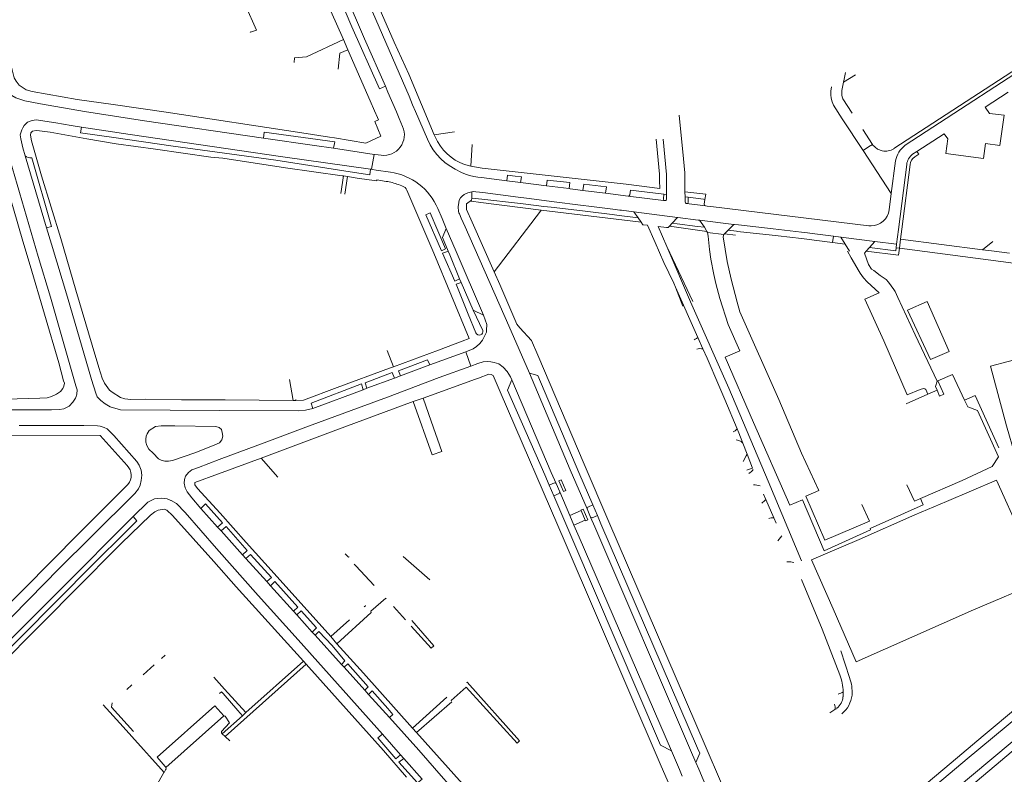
# Model space of a CAD drawing. Extents: x 145000 to 155000, y 457500 to 470000.
# Tile 286 of 548: x 147745 to 148066, y 465703 to 465950. Entities that reach past the tile are written whole.
import ezdxf

# ---------------------------------------------------------------- set-up
doc = ezdxf.new("R2010")
doc.units = 0
doc.header["$LTSCALE"] = 0.2
doc.header["$MEASUREMENT"] = 0
doc.layers.add('kant verharding', color=252, linetype='Continuous', lineweight=0)

msp = doc.modelspace()

# ---------------------------------------------------------------- linework, layer by layer
at = {"layer": 'kant verharding', "lineweight": 0}
for p, q in [((147852.1, 465939.69), (147850.58, 465943.14)), ((148013.74, 465929.17), (148017.56, 465931.58)), ((148014.36, 465932.33), (148013.94, 465930.18)), ((148013.74, 465929.17), (148013.94, 465930.18)), ((147864.3, 465927.83), (147862.37, 465926.98)), ((148067.4, 465925.91), (148059.9, 465921.03)), ((148013.52, 465923.78), (148016.52, 465919.06)), ((147860.77, 465919.79), (147861.7, 465917.59)), ((147868.78, 465917.28), (147867.87, 465919.47)), ((147873.17, 465921.77), (147874.15, 465919.57)), ((148059.9, 465921.03), (148061.28, 465918.99)), ((147860.87, 465916.34), (147862.86, 465911.57)), ((147868.78, 465917.28), (147869.91, 465914.72)), ((147880.25, 465912.03), (147886.8, 465912.91)), ((148019.97, 465913.7), (148023.12, 465908.86)), ((148046.56, 465912.35), (148037.62, 465906.55)), ((148047.7, 465910.68), (148046.56, 465912.35)), ((147847.73, 465910.98), (147846.04, 465911.24)), ((147847.73, 465910.98), (147857.9, 465909.3)), ((147862.86, 465911.57), (147857.9, 465909.3)), ((147880.56, 465911.29), (147880.25, 465912.03)), ((147952.57, 465910.54), (147953.68, 465899.12)), ((147847.39, 465907.67), (147860.59, 465905.57)), ((147892.14, 465901.75), (147892.58, 465908.82)), ((148020.07, 465906.92), (148021.88, 465908.07)), ((148020.07, 465906.92), (148029.28, 465892.89)), ((148021.88, 465908.07), (148023.12, 465908.86)), ((148023.2, 465908.73), (148023.12, 465908.86)), ((148036.23, 465905.65), (148037.62, 465906.55)), ((147746.85, 465905.16), (147753.83, 465881.63)), ((147859.8, 465900.73), (147860.59, 465905.57)), ((147860.59, 465905.57), (147860.74, 465905.59)), ((147860.74, 465905.59), (147861.89, 465905.44)), ((147862.94, 465905.32), (147861.89, 465905.44)), ((148029.28, 465892.89), (148030.63, 465903.45)), ((148036.97, 465904.84), (148036.91, 465904.8)), ((147859.44, 465900.77), (147859.19, 465898.96)), ((147859.8, 465900.73), (147859.44, 465900.77)), ((147860.14, 465900.68), (147859.8, 465900.73)), ((147861.28, 465900.49), (147860.14, 465900.68)), ((147865.93, 465899.81), (147861.28, 465900.49)), ((147892.14, 465901.75), (147890.14, 465902.27)), ((147892.14, 465901.75), (147895.89, 465901.13)), ((147895.89, 465901.13), (147941.82, 465896.02)), ((147961.93, 465899.39), (147961.96, 465896.01)), ((148031.6, 465881.1), (148034.3, 465902.34)), ((148035.39, 465902.26), (148032.71, 465881.22)), ((147849.77, 465892.82), (147850.61, 465898.59)), ((147851.91, 465898.38), (147850.61, 465898.59)), ((147851.91, 465898.38), (147851.07, 465892.65)), ((147894.45, 465898.18), (147895.59, 465898.01)), ((147895.59, 465898.01), (147903.87, 465896.97)), ((147903.87, 465896.97), (147908.41, 465896.4)), ((147908.41, 465896.4), (147916.88, 465895.34)), ((147955.97, 465896.77), (147956, 465892.47)), ((147892.48, 465891.37), (147892.46, 465893.42)), ((147895.02, 465893.25), (147893.83, 465893.36)), ((147896.05, 465893.12), (147895.02, 465893.25)), ((147896.05, 465893.12), (147907.6, 465891.65)), ((147916.88, 465895.34), (147924.21, 465894.43)), ((147924.21, 465894.43), (147924.54, 465894.39)), ((147924.54, 465894.39), (147928.73, 465893.87)), ((147936.1, 465892.93), (147943.45, 465891.99)), ((147941.82, 465896.02), (147942.82, 465895.91)), ((147961.96, 465896.01), (147961.99, 465893.42)), ((147962.01, 465891.75), (147961.99, 465893.42)), ((147892.48, 465891.37), (147892.38, 465890.71)), ((147895.79, 465891.01), (147892.48, 465891.37)), ((147915.15, 465887.43), (147895.42, 465889.85)), ((147895.79, 465891.01), (147907.33, 465889.65)), ((147907.6, 465891.65), (147910.28, 465891.31)), ((147910.28, 465891.31), (147916.1, 465890.58)), ((147916.1, 465890.58), (147918.5, 465890.27)), ((147918.5, 465890.27), (147928.81, 465888.96)), ((147955.05, 465892.6), (147955, 465891.05)), ((147956, 465892.47), (147955.05, 465892.6)), ((147955.51, 465890.52), (147955.53, 465890.52)), ((147956.02, 465891.07), (147956, 465892.47)), ((147962.01, 465891.75), (147963.06, 465891.6)), ((147962.01, 465890.07), (147962.01, 465891.75)), ((147963.02, 465890.08), (147963.06, 465891.6)), ((147968.24, 465889.4), (147968.48, 465890.87)), ((148028.59, 465887.52), (148029.28, 465892.89)), ((147882.78, 465884.67), (147881.39, 465887.91)), ((147899.76, 465867.32), (147914.91, 465887.11)), ((147907.33, 465889.65), (147910.06, 465889.33)), ((147910.06, 465889.33), (147915.93, 465888.64)), ((147914.91, 465887.11), (147915.15, 465887.43)), ((147947.67, 465883.46), (147915.15, 465887.43)), ((147915.93, 465888.64), (147918.38, 465888.35)), ((147918.38, 465888.35), (147928.61, 465887.15)), ((147928.61, 465887.15), (147930.36, 465886.94)), ((147928.81, 465888.96), (147930.6, 465888.73)), ((147930.36, 465886.94), (147938.27, 465885.94)), ((147930.6, 465888.73), (147938.49, 465887.73)), ((147938.49, 465887.73), (147940.72, 465887.45)), ((147940.72, 465887.45), (147941.31, 465887.37)), ((147945.32, 465886.86), (147941.31, 465887.37)), ((147945.32, 465886.86), (147946.69, 465884.88)), ((147959.55, 465885.05), (147945.32, 465886.86)), ((147962.52, 465889.57), (147968.64, 465888.8)), ((147969.23, 465888.73), (147968.64, 465888.8)), ((147970.4, 465888.59), (147969.23, 465888.73)), ((148021.91, 465882.28), (147970.4, 465888.59)), ((147883.73, 465882.47), (147882.78, 465884.67)), ((147938.27, 465885.94), (147940.49, 465885.66)), ((147940.49, 465885.66), (147946.69, 465884.88)), ((147946.69, 465884.88), (147947.67, 465883.46)), ((147957.86, 465883.19), (147959.55, 465885.05)), ((147959.68, 465885.04), (147959.55, 465885.05)), ((147966.29, 465884.19), (147959.68, 465885.04)), ((147966.72, 465884.14), (147966.29, 465884.19)), ((147977.96, 465882.7), (147966.72, 465884.14)), ((147966.72, 465884.14), (147968.34, 465881.83)), ((147884.16, 465881.42), (147883.73, 465882.47)), ((147948.46, 465882.59), (147949.78, 465882.5)), ((147949.78, 465882.5), (147952.24, 465876.86)), ((147956.03, 465875.56), (147953.22, 465882.04)), ((147956.94, 465882.17), (147957.86, 465883.19)), ((147956.94, 465882.17), (147969.11, 465880.49)), ((147959.43, 465882.98), (147957.86, 465883.19)), ((147966.08, 465882.12), (147959.43, 465882.98)), ((147968.34, 465881.83), (147966.08, 465882.12)), ((147968.34, 465881.83), (147969.11, 465880.49)), ((147969.11, 465880.49), (147969.33, 465880.11)), ((147969.33, 465880.11), (147974.65, 465879.47)), ((147974.87, 465879.69), (147976.06, 465880.85)), ((147976.06, 465880.85), (147977.96, 465882.7)), ((147976.06, 465880.85), (147978.78, 465880.52)), ((147978.78, 465880.52), (147979.14, 465880.47)), ((147979.14, 465880.47), (147990.44, 465879.19)), ((147979.42, 465882.56), (147990.73, 465881.27)), ((147990.73, 465881.27), (147992.65, 465881.05)), ((148030.98, 465876.27), (148031.6, 465881.1)), ((148032.71, 465881.22), (148032.29, 465877.95)), ((147974.65, 465879.47), (147974.87, 465879.69)), ((147978.48, 465879.26), (147974.87, 465879.69)), ((147990.44, 465879.19), (147992.35, 465878.98)), ((148001.75, 465877.89), (148004.15, 465877.58)), ((148001.96, 465879.96), (148004.35, 465879.66)), ((148004.15, 465877.58), (148010.16, 465876.82)), ((148004.35, 465879.66), (148010.43, 465878.88)), ((148010.16, 465876.82), (148010.43, 465878.88)), ((148010.43, 465878.88), (148012.84, 465878.58)), ((148012.84, 465878.58), (148023.92, 465877.17)), ((148012.84, 465878.58), (148014.21, 465876.3)), ((148022.21, 465875.25), (148023.92, 465877.17)), ((148023.92, 465877.17), (148030.98, 465876.27)), ((148031.91, 465874.96), (148032.29, 465877.95)), ((148032.29, 465877.95), (148058.98, 465874.5)), ((148058.98, 465874.5), (148062.34, 465877.17)), ((147884.6, 465873.96), (147884.82, 465874.05)), ((147885.34, 465872.84), (147884.82, 465874.05)), ((147952.24, 465876.86), (147955.1, 465870.3)), ((147964.51, 465857.56), (147956.03, 465875.56)), ((148010.16, 465876.82), (148014.21, 465876.3)), ((148014.21, 465876.3), (148015.62, 465873.97)), ((148020.52, 465873.33), (148021.14, 465874.03)), ((148021.14, 465874.03), (148022.21, 465875.25)), ((148021.14, 465874.03), (148031.61, 465872.7)), ((148030.98, 465876.27), (148030.83, 465875.09)), ((148030.83, 465875.09), (148031.91, 465874.96)), ((148031.61, 465872.7), (148031.91, 465874.96)), ((148031.91, 465874.96), (148116.01, 465864.05)), ((148061.96, 465874.09), (148058.98, 465874.5)), ((148061.96, 465874.09), (148067.88, 465873.33)), ((147885.34, 465872.84), (147888.51, 465864.96)), ((147955.1, 465870.3), (147958.33, 465863.54)), ((147888.51, 465864.96), (147888.99, 465863.84)), ((147888.99, 465863.84), (147892.92, 465854.82)), ((147958.33, 465863.54), (147958.92, 465862.31)), ((147966.18, 465845.87), (147958.92, 465862.31)), ((147958.92, 465862.31), (147959.5, 465860.82)), ((147959.5, 465860.82), (147961.33, 465856.06)), ((147892.92, 465854.82), (147896.26, 465853.16)), ((147896.06, 465848.18), (147892.92, 465854.82)), ((147965.27, 465845.27), (147965.03, 465845.09)), ((147967.83, 465842.12), (147966.18, 465845.87)), ((147864.83, 465841.63), (147866.91, 465836.27)), ((147890.52, 465841.17), (147878.76, 465836.91)), ((147892.12, 465836.49), (147890.52, 465841.17)), ((147865.6, 465835.79), (147866.91, 465836.27)), ((147869.23, 465833.35), (147878.76, 465836.91)), ((147834.18, 465825.33), (147833.02, 465832.15)), ((147858.28, 465829.26), (147867.29, 465832.63)), ((147869.23, 465833.35), (147867.29, 465832.63)), ((147893.71, 465832.27), (147876.66, 465826)), ((147857.04, 465828.8), (147840.67, 465822.72)), ((147858.28, 465829.26), (147857.04, 465828.8)), ((147974.94, 465825.58), (147973, 465830.13)), ((147835.1, 465825.6), (147835.14, 465825.33)), ((147876.66, 465826), (147873.39, 465824.91)), ((147879.25, 465818.56), (147876.66, 465826)), ((147922.89, 465778.92), (147901.74, 465828.12)), ((147979.01, 465816.05), (147974.94, 465825.58)), ((148041.23, 465827.32), (148034.13, 465824.17)), ((148044.22, 465828.62), (148041.23, 465827.32)), ((147834.18, 465825.33), (147835.14, 465825.33)), ((147835.14, 465825.33), (147837.6, 465825.36)), ((147838.27, 465822.11), (147840.67, 465822.72)), ((147873.39, 465824.91), (147879.51, 465807.57)), ((147882.71, 465808.61), (147879.25, 465818.56)), ((147978.11, 465815.27), (147977.76, 465815.04)), ((147982.31, 465807.73), (147980.88, 465811.4)), ((147823.78, 465806.49), (147828.13, 465808.09)), ((147829.24, 465800.31), (147823.78, 465806.49)), ((147879.51, 465807.57), (147882.71, 465808.61)), ((147980.95, 465805.34), (147981.97, 465807.19)), ((147981.97, 465807.19), (147982.31, 465807.73)), ((147984.07, 465803.22), (147982.31, 465807.73)), ((147982.38, 465802.63), (147984.07, 465803.22)), ((147982.19, 465802.56), (147982.38, 465802.63)), ((147764.36, 465781.92), (147780.29, 465797.89)), ((147917.7, 465797.67), (147919.19, 465794.2)), ((147919.98, 465798.18), (147921.14, 465795.47)), ((147919.19, 465794.2), (147925.4, 465779.75)), ((147921.14, 465795.47), (147924.48, 465787.73)), ((147988.36, 465792.96), (147987.59, 465794.73)), ((147782.02, 465787.41), (147786.78, 465792.14)), ((147931.96, 465791.22), (147933.45, 465787.72)), ((147990.96, 465787.01), (147988.36, 465792.96)), ((147804.11, 465790.05), (147809.57, 465783.99)), ((147928.14, 465789.34), (147924.48, 465787.73)), ((147924.48, 465787.73), (147925.8, 465784.63)), ((147929.45, 465786.26), (147928.14, 465789.34)), ((147930.05, 465789.92), (147931.22, 465787.22)), ((147931.22, 465787.22), (147932.59, 465784.03)), ((147933.45, 465787.72), (147934.6, 465785.08)), ((147991.72, 465785.26), (147990.96, 465787.01)), ((147809.57, 465783.99), (147810.7, 465782.77)), ((147929.45, 465786.26), (147925.8, 465784.63)), ((147925.8, 465784.63), (147927.49, 465780.66)), ((147932.59, 465784.03), (147963.81, 465711.22)), ((147934.6, 465785.08), (147966.1, 465711.84)), ((147937.2, 465785.73), (147968.59, 465712.72)), ((147817.68, 465774.95), (147810.7, 465782.77)), ((147927.49, 465780.66), (147957.61, 465710.92)), ((147993.6, 465781.09), (147992.3, 465779.52)), ((147922.89, 465778.92), (147953.94, 465706.71)), ((147925.4, 465779.75), (147953.97, 465712.78)), ((147817.68, 465774.95), (147818.82, 465773.73)), ((147870.11, 465774.39), (147878.78, 465766.73)), ((148003.26, 465773.27), (148007.82, 465775.22)), ((147818.82, 465773.73), (147825.63, 465766.17)), ((147854.71, 465771.32), (147854.16, 465771.93)), ((147860.65, 465764.95), (147854.71, 465771.32)), ((147825.63, 465766.17), (147826.82, 465764.81)), ((147826.82, 465764.81), (147834.29, 465756.56)), ((147834.29, 465756.56), (147835.37, 465755.36)), ((147835.37, 465755.36), (147840.44, 465749.73)), ((147866.9, 465758.02), (147870.8, 465753.7)), ((147852.61, 465753.71), (147846.45, 465748.22)), ((147840.44, 465749.73), (147841.35, 465748.73)), ((147841.35, 465748.73), (147849.96, 465739.17)), ((147846.45, 465748.22), (147848.44, 465745.91)), ((147792.46, 465742.2), (147791.28, 465741.12)), ((148015.69, 465734.85), (148012.8, 465743.61)), ((147785.27, 465735.74), (147788.93, 465739)), ((147838.46, 465739.22), (147812.07, 465715.64)), ((147818.83, 465723.48), (147837.58, 465740.27)), ((147837.58, 465740.27), (147838.46, 465739.22)), ((147839.34, 465738.24), (147838.46, 465739.22)), ((147849.96, 465739.17), (147850.81, 465738.22)), ((147850.81, 465738.22), (147857.57, 465730.72)), ((147781.61, 465732.46), (147779.95, 465730.97)), ((147811.38, 465729.65), (147816.18, 465724.13)), ((147857.57, 465730.72), (147858.8, 465729.37)), ((147858.8, 465729.37), (147865.62, 465721.79)), ((147777.68, 465719.97), (147772.27, 465726.01)), ((147873.19, 465718.41), (147884.28, 465728.45)), ((147885.94, 465726.99), (147874.42, 465716.97)), ((147816.18, 465724.13), (147817.66, 465722.43)), ((147817.66, 465722.43), (147818.83, 465723.48)), ((148009.27, 465723.32), (148010.92, 465724.4)), ((148010.92, 465724.4), (148011.58, 465724.83)), ((147777.78, 465719.86), (147777.68, 465719.97)), ((147811.61, 465722.34), (147792.71, 465705.5)), ((147811.11, 465716.56), (147817.66, 465722.43)), ((147812.07, 465715.64), (147811.11, 465716.56)), ((147869.26, 465709.61), (147863.31, 465716.39)), ((147873.19, 465718.41), (147874.42, 465716.97)), ((147813.58, 465714.19), (147812.07, 465715.64)), ((147957.61, 465710.92), (147953.97, 465712.78)), ((147960.21, 465704.92), (147957.61, 465710.92)), ((147963.81, 465711.22), (147965.53, 465707.13)), ((147968.59, 465712.72), (147973.88, 465700.34)), ((147870.26, 465708.41), (147869.26, 465709.61)), ((147870.26, 465708.41), (147876.3, 465701.73)), ((147965.53, 465707.13), (147966.48, 465704.95)), ((147792.63, 465704.74), (147792.12, 465703.89)), ((147961.1, 465702.71), (147960.21, 465704.92)), ((147966.48, 465704.95), (147970.5, 465695.64))]:
    msp.add_line(p, q, dxfattribs=at)
at = {"layer": 'kant verharding', "lineweight": 0, "flags": 128}
for points in [[(147873.17, 465921.77), (147872, 465924.55), (147852.44, 465969.73), (147845.98, 465984.52), (147833.24, 466014.62), (147825.28, 466033.16), (147810.98, 466067.91)], [(147747.17, 465926.66), (147744.85, 465928.22), (147743.85, 465929.5), (147743.27, 465930.57), (147742.14, 465934.9), (147739.21, 465945.07), (147734.45, 465963.22), (147729.81, 465980.17), (147726.31, 465993.55), (147721.74, 466011.42), (147717.13, 466027.88), (147713.62, 466041.15), (147712.52, 466044.98), (147712.27, 466046.63), (147712.36, 466048.01), (147712.6, 466048.66)], [(147862.37, 465926.98), (147853.39, 465947.23), (147845.6, 465965.54), (147837.19, 465984.98), (147825.77, 466011.97), (147819.46, 466026.73), (147812.97, 466042.21), (147810.7, 466047.34), (147812.02, 466049.84)], [(147864.3, 465927.83), (147857.48, 465943.35), (147851.17, 465958.09), (147844.36, 465973.62), (147837.29, 465990.61), (147827.16, 466014.62), (147819.15, 466032.96), (147812.02, 466049.84)], [(147880.25, 465912.03), (147871.94, 465931.73), (147867.2, 465942.19), (147859.22, 465960.53), (147853.55, 465973.4), (147847.84, 465986.43), (147839.22, 466006.94), (147830.33, 466027.7), (147823.08, 466044.98)], [(147850.58, 465943.14), (147839.15, 465968.99), (147836.32, 465975.26)], [(147820.18, 465945.55), (147820.29, 465945.54), (147822.21, 465946.18), (147818.7, 465954.17)], [(147850.58, 465943.14), (147838.52, 465937.42), (147834.67, 465937.15), (147834.55, 465935.6)], [(148128.28, 465889.05), (148083.48, 465942.22), (148030.11, 465907.47)], [(147848.87, 465933.46), (147849.43, 465938.6), (147852.1, 465939.69)], [(147852.1, 465939.69), (147859.37, 465923.12), (147860.77, 465919.79)], [(148033.85, 465908.61), (148083.29, 465940.8), (148127.46, 465888.34)], [(148013.52, 465923.78), (148013.3, 465924.38), (148013.17, 465924.89), (148013.11, 465925.4), (148013.12, 465925.92), (148013.2, 465926.43), (148013.74, 465929.17)], [(147740.25, 465928.23), (147740.68, 465927.15), (147741.44, 465925.88), (147742.49, 465924.78), (147743.75, 465924.06), (147746.68, 465923.05)], [(147846.04, 465911.24), (147837.05, 465912.66), (147792.83, 465919.37), (147775.54, 465921.84), (147763.82, 465923.56), (147749.14, 465926.09), (147747.17, 465926.66)], [(147867.87, 465919.47), (147865.14, 465925.92), (147864.3, 465927.83)], [(148020.07, 465906.92), (148013.23, 465917.24), (148010.42, 465921.67), (148009.95, 465922.76), (148009.65, 465923.91), (148009.53, 465925.08), (148009.6, 465926.27), (148009.73, 465927.65)], [(147746.68, 465923.05), (147746.68, 465923.05), (147751.87, 465922.05), (147766.12, 465919.59), (147785.76, 465916.58), (147824.55, 465910.87)], [(147874.15, 465919.57), (147878.02, 465910.53), (147878.88, 465908.77), (147879.91, 465907.1), (147881.09, 465905.54), (147882.43, 465904.1), (147883.73, 465902.95), (147885.13, 465901.93), (147887.1, 465900.75), (147889.16, 465899.71), (147890.43, 465899.18), (147891.75, 465898.75), (147893.09, 465898.41), (147894.45, 465898.18)], [(148061.28, 465918.99), (148066.06, 465918.37), (148064.72, 465908.48), (148059.95, 465909.11)], [(147754.01, 465826.15), (147755.39, 465826.61), (147757.06, 465827.3), (147758.31, 465828.23), (147759.08, 465829.23), (147759.47, 465829.94), (147759.69, 465830.91), (147759.31, 465831.74), (147757.83, 465837.61), (147748.4, 465869.36), (147746.1, 465877.29), (147742.97, 465887.84), (147737.7, 465905.36), (147734.72, 465913.73), (147734.19, 465914.7), (147733.26, 465915.78), (147731.15, 465917.32)], [(147763.21, 465826.04), (147763.32, 465826.22), (147763.72, 465827.38), (147763.78, 465828.73), (147763.35, 465830.03), (147755.04, 465858.98), (147751.04, 465872.33), (147740.4, 465908.83), (147738.47, 465915.15), (147738.21, 465915.86)], [(147750.37, 465916.91), (147749.07, 465916.71), (147747.55, 465916.1), (147746.5, 465915.02), (147746.05, 465914.25)], [(147765.22, 465914.51), (147761.77, 465914.99), (147756.86, 465915.92), (147750.37, 465916.91)], [(147861.7, 465917.59), (147862.01, 465916.87), (147860.87, 465916.34)], [(147960.11, 465918.42), (147961.48, 465904.15), (147961.93, 465899.59), (147961.93, 465899.39)], [(147746.05, 465914.25), (147745.71, 465913.66), (147745.19, 465911.93), (147745.4, 465910.65), (147746.09, 465907.7), (147746.85, 465905.16)], [(147750.36, 465913.36), (147749.21, 465913.13), (147748.67, 465912.6), (147748.55, 465911.87), (147748.93, 465910.04), (147752.2, 465898.62), (147758.41, 465878.17), (147763.33, 465861.27), (147768.64, 465843.3), (147770.83, 465836.03), (147771.95, 465832.63), (147772.71, 465830.9), (147774.32, 465828.68), (147775.2, 465827.96), (147777.94, 465826.32), (147779.32, 465825.85)], [(147850.61, 465898.59), (147850.24, 465898.65), (147831.71, 465901.26), (147811.27, 465904.32), (147807.34, 465904.75), (147789.34, 465907.26), (147776.46, 465909.03), (147766.92, 465910.66), (147755.02, 465912.8), (147751.52, 465913.29), (147750.36, 465913.36)], [(147859.19, 465898.96), (147854.19, 465899.66), (147828.52, 465903.68), (147809.44, 465906.36), (147795.11, 465908.29), (147775.78, 465911.08), (147764.91, 465912.6), (147765.22, 465914.51)], [(147765.22, 465914.51), (147781.08, 465912.13), (147830.82, 465904.81), (147859.44, 465900.77)], [(147847.39, 465907.67), (147847.76, 465909.65), (147824.77, 465912.82), (147824.55, 465910.87)], [(147824.55, 465910.87), (147841.18, 465908.49), (147847.39, 465907.67)], [(147954.86, 465910.54), (147955.93, 465899.02), (147955.96, 465898.03), (147955.97, 465896.77)], [(148059.95, 465909.11), (148059.33, 465904.3), (148047.09, 465905.88), (148047.7, 465910.68)], [(148026.31, 465906.78), (148024.75, 465907.29), (148023.98, 465907.96), (148023.2, 465908.73)], [(148037.62, 465906.55), (148038.24, 465905.65), (148036.97, 465904.84)], [(147753.83, 465881.63), (147755.45, 465882.1), (147748.95, 465904.46)], [(147858.98, 465897.32), (147855.1, 465897.87), (147851.91, 465898.38)], [(147864.54, 465896.8), (147861.54, 465897.28), (147861.49, 465896.97), (147858.98, 465897.32)], [(147906.67, 465898.5), (147904.12, 465898.8), (147903.87, 465896.97)], [(147906.67, 465898.5), (147908.64, 465898.28), (147908.41, 465896.4)], [(147916.88, 465895.34), (147917.1, 465897.24), (147924.4, 465896.39), (147924.21, 465894.43)], [(147953.74, 465897.05), (147953.8, 465894.44), (147942.82, 465895.91)], [(147953.68, 465899.12), (147953.69, 465898.98), (147953.74, 465897.05)], [(147889.34, 465844.6), (147891.65, 465845.48), (147880.06, 465873.42), (147871.32, 465893.97), (147871.05, 465894.41), (147870.71, 465894.78), (147869.63, 465895.34), (147868.52, 465895.75)], [(147888.15, 465886.98), (147888.08, 465888.45), (147888.2, 465889.92), (147888.4, 465890.7), (147888.78, 465891.4), (147889.3, 465892), (147889.95, 465892.46), (147891.17, 465893.03), (147892.46, 465893.42)], [(147892.46, 465893.42), (147893.15, 465893.49), (147893.83, 465893.36)], [(147936.1, 465892.93), (147936.35, 465894.98), (147928.99, 465895.84), (147928.73, 465893.87)], [(147928.73, 465893.87), (147931.45, 465893.53), (147936.1, 465892.93)], [(147944, 465892.42), (147944.22, 465893.97), (147955.05, 465892.6)], [(147968.48, 465890.87), (147968.79, 465892.57), (147961.99, 465893.42)], [(147899.76, 465867.32), (147892.55, 465883.5), (147890.76, 465887.59), (147890.73, 465889.47), (147892.38, 465890.71)], [(147892.38, 465890.71), (147892.31, 465890.31), (147895.42, 465889.85)], [(147943.45, 465891.99), (147954.96, 465890.51), (147955.51, 465890.52)], [(147968.48, 465890.87), (147968.06, 465890.95), (147963.06, 465891.6)], [(147883.95, 465874.75), (147882.58, 465874.12), (147877.52, 465885.91), (147878.95, 465886.57), (147883.95, 465874.75)], [(147889.05, 465884.78), (147888.46, 465886.15), (147888.26, 465886.54), (147888.15, 465886.98)], [(147911.28, 465834.16), (147904.56, 465849.62), (147890.27, 465881.94), (147889.05, 465884.78)], [(147947.67, 465883.46), (147948.26, 465882.6), (147948.46, 465882.59)], [(147753.83, 465881.63), (147755.42, 465876.28), (147760.64, 465859.06), (147768.49, 465832.18), (147769.85, 465827.71), (147770.35, 465826.51), (147770.86, 465825.95)], [(147884.82, 465874.05), (147882.92, 465878.5), (147884.16, 465881.42)], [(147896.26, 465853.16), (147887.4, 465873.96), (147884.16, 465881.42)], [(147953.22, 465882.04), (147955.94, 465881.71), (147956.52, 465881.7), (147956.94, 465882.17)], [(147969.33, 465880.11), (147969.57, 465878.91), (147969.99, 465874.53), (147970.44, 465871.43), (147971.44, 465866.4), (147972.08, 465863.52), (147973.38, 465858.52), (147976.06, 465850.05), (147979.86, 465841.51), (147975.11, 465839.38), (147984.39, 465818.12), (147996.22, 465791.14), (148000.27, 465792.88), (148007.41, 465776.2)], [(147979.42, 465882.56), (147978.16, 465882.67), (147977.96, 465882.7)], [(147992.65, 465881.05), (148000, 465880.21), (148001.96, 465879.96)], [(147978.99, 465857.33), (147977.05, 465864.87), (147975.8, 465870.7), (147974.4, 465878.66), (147974.65, 465879.47)], [(147992.35, 465878.98), (148000, 465878.11), (148001.75, 465877.89)], [(147888.51, 465864.96), (147886.94, 465864.28), (147882.89, 465873.33), (147884.6, 465873.96)], [(148000, 465772.93), (147989.08, 465798.92), (147976.25, 465829.34), (147963.81, 465857.52), (147956.03, 465875.56)], [(148015.04, 465874.05), (148016.22, 465871.83), (148018.85, 465867.39)], [(148030.83, 465875.09), (148030.72, 465874.17), (148022.21, 465875.25)], [(148020.52, 465873.33), (148021.83, 465869.66), (148022.79, 465868.15), (148023.61, 465867.76), (148025.62, 465866.06), (148027.58, 465864.74), (148028.4, 465863.85), (148030.15, 465861.48), (148030.49, 465860.9), (148031.4, 465858.89), (148037.05, 465846.75), (148044.25, 465831.6), (148043.68, 465829.83), (148044.22, 465828.62)], [(147914.05, 465840.03), (147911.95, 465844.85), (147908.19, 465848.97), (147907.19, 465850.16), (147901.64, 465863.1), (147899.76, 465867.32)], [(148018.85, 465867.39), (148019.17, 465866.86), (148020.25, 465865.35), (148021.39, 465863.96), (148025.36, 465860.38)], [(147888.99, 465863.84), (147887.4, 465863.26), (147891.28, 465853.49), (147893.81, 465847.39)], [(148025.36, 465860.38), (148020.7, 465858.33), (148026.82, 465844.76), (148034.49, 465827.17), (148038.69, 465828.88), (148039.82, 465829.19), (148040.25, 465829.11), (148040.59, 465828.83), (148041.23, 465827.32)], [(147978.99, 465857.33), (147979.89, 465854.27), (147992.63, 465825.57), (148000, 465808.15), (148005.68, 465795.91), (148001.45, 465794.1), (148007.61, 465779.69), (148022.15, 465785.91), (148019.71, 465791.37)], [(148041.02, 465857.6), (148034.56, 465854.82), (148042.1, 465838.63), (148048.18, 465841.32), (148041.02, 465857.6)], [(147896.26, 465853.16), (147897.35, 465850.09), (147897.26, 465848.24), (147897.22, 465847.56), (147896, 465844.95), (147895.13, 465843.9), (147893.99, 465842.86), (147892.97, 465842.18), (147890.52, 465841.17)], [(148115.4, 465850.9), (148127.92, 465854.31), (148128.42, 465853.83), (148133.12, 465837.2), (148138.23, 465818.54), (148137.58, 465818.27), (148119, 465812.86), (148101, 465807.85), (148083.7, 465802.69), (148072.22, 465799.48), (148069.61, 465807.68), (148066.83, 465816.97), (148061.65, 465836.49), (148073.17, 465839.54), (148088.99, 465843.83), (148115.4, 465850.9)], [(147966.18, 465845.87), (147965.72, 465845.57), (147965.27, 465845.27)], [(147866.91, 465836.27), (147881.61, 465841.67), (147889.34, 465844.6)], [(147973, 465830.13), (147969.19, 465839.05), (147967.83, 465842.12)], [(147878.76, 465836.91), (147878.02, 465838.55), (147868.58, 465834.95), (147869.23, 465833.35)], [(147937.2, 465785.73), (147929.1, 465804.52), (147914.05, 465840.03)], [(147800.04, 465801.8), (147801.16, 465802.65), (147803.33, 465803.41), (147810.08, 465806), (147825.64, 465811.78), (147839.2, 465816.91), (147865, 465826.42), (147881.83, 465832.74), (147892.12, 465836.49)], [(147837.6, 465825.36), (147848.61, 465829.57), (147865.6, 465835.79)], [(147892.12, 465836.49), (147894.44, 465837.41), (147896.14, 465837.89), (147897.52, 465838.02), (147898.72, 465837.95), (147899.72, 465837.73), (147901.28, 465837.2), (147902.69, 465836.2), (147904.04, 465834.78), (147905.05, 465833.05), (147905.58, 465832.05)], [(147867.29, 465832.63), (147866.53, 465834.44), (147857.74, 465831.09), (147858.28, 465829.26)], [(147901.74, 465828.12), (147899.47, 465833.4), (147898.82, 465833.72), (147898.02, 465833.9), (147894.69, 465832.63), (147893.71, 465832.27)], [(147917.7, 465797.67), (147916.28, 465801), (147904.1, 465828.69), (147905.58, 465832.05)], [(147905.58, 465832.05), (147918.39, 465801.84), (147919.98, 465798.18)], [(147931.96, 465791.22), (147927.41, 465801.79), (147913.98, 465833.47), (147911.28, 465834.16)], [(147911.28, 465834.16), (147924.55, 465802.67), (147930.05, 465789.92)], [(148044.22, 465828.62), (148045, 465826.68), (148046.39, 465827.34), (148044.45, 465831.74), (148049.23, 465833.82), (148053.2, 465825.36), (148054.25, 465823.2), (148057.39, 465822.01), (148064.29, 465806.86), (148062.15, 465803.75), (148052.34, 465799.18), (148038.81, 465793.28)], [(147840.67, 465822.72), (147840.06, 465824.47), (147856.52, 465830.71), (147857.04, 465828.8)], [(147680.97, 465825.72), (147691.13, 465825.72), (147697.96, 465825.83), (147711.55, 465825.85), (147733.49, 465825.75), (147744.2, 465825.81), (147751.61, 465826.02), (147754.01, 465826.15)], [(147758.06, 465822.32), (147759.44, 465822.6), (147761.18, 465823.49), (147762.38, 465824.72), (147763.21, 465826.04)], [(147770.86, 465825.95), (147771.46, 465825.29), (147772.89, 465824.17), (147774.52, 465823.25), (147777.93, 465822.29)], [(147779.32, 465825.85), (147781.32, 465825.59), (147785.9, 465825.71), (147797.76, 465825.54), (147812.02, 465825.49), (147834.18, 465825.33)], [(148053.2, 465825.36), (148056.67, 465826.93), (148064.36, 465809.85)], [(147605.35, 465825.13), (147607.48, 465823.81), (147609.73, 465823.07), (147611.86, 465822.6), (147614.39, 465822.57), (147620.02, 465822.37), (147636.16, 465822.47), (147669.5, 465822.44), (147686.42, 465822.22), (147742.55, 465822.24), (147755.46, 465822.21), (147758.06, 465822.32)], [(147777.93, 465822.29), (147810.32, 465822.02), (147835.92, 465821.9), (147838.27, 465822.11)], [(147828.13, 465808.09), (147848.09, 465815.58), (147873.39, 465824.91)], [(147784.65, 465802.52), (147784.04, 465804.15), (147783.25, 465805.34), (147775.7, 465813.92), (147773.54, 465816.06), (147772.61, 465816.51), (147771.28, 465816.88), (147770.4, 465817.07), (147765.9, 465817.08), (147755.16, 465817.17), (147744.88, 465817.17)], [(147794.91, 465805.75), (147793.54, 465805.44), (147792.34, 465805.54), (147791.18, 465805.78), (147790.31, 465806.3), (147788.55, 465808.07), (147787.14, 465809.42), (147786.55, 465810.62), (147786.15, 465811.64), (147786.17, 465812.67), (147786.31, 465813.7), (147786.61, 465814.42), (147787.25, 465815.45), (147789.37, 465816.77), (147791.2, 465817), (147795.63, 465816.99), (147809.02, 465816.84), (147810.05, 465816.44), (147810.8, 465815.79), (147811.11, 465814.89), (147811.29, 465813.67)], [(147980.88, 465811.4), (147979.58, 465814.72), (147979.01, 465816.05)], [(147780.06, 465804.03), (147771.27, 465813.88), (147734.41, 465813.95)], [(147811.29, 465813.67), (147810.94, 465812.46), (147810.17, 465811.48)], [(148013.71, 465677.47), (148021.34, 465684.09), (148029.39, 465690.77), (148036.59, 465696.8), (148037.93, 465697.96), (148048.79, 465707.05), (148059.2, 465715.91), (148070.46, 465725.17), (148095.29, 465746.11), (148107.33, 465756.37), (148119.71, 465766.73), (148132.08, 465776.76), (148135.9, 465779.92), (148143.17, 465785.83), (148151.35, 465792.62), (148162.82, 465802.21), (148166.58, 465805.53), (148178.4, 465815.4)], [(147810.17, 465811.48), (147808.45, 465810.72), (147802.16, 465808.24), (147794.91, 465805.75)], [(147802.14, 465798.48), (147809.88, 465801.37), (147823.78, 465806.49)], [(148180.71, 465807.73), (148177.36, 465805.01), (148170.11, 465798.78), (148152.41, 465784.02), (148147.64, 465779.87), (148135.41, 465769.76), (148124.86, 465760.81), (148109.78, 465748.25), (148055.43, 465702.8), (148038.08, 465688.24), (148027.21, 465679.02), (148020.42, 465673.51), (148013, 465667.23)], [(147782.53, 465794.93), (147783.75, 465796.51), (147784.35, 465797.61), (147784.66, 465799.17), (147784.88, 465800.92), (147784.65, 465802.52)], [(147799.23, 465796.3), (147798.96, 465796.83), (147798.71, 465798.28), (147798.78, 465799.54), (147799.14, 465800.64), (147800.04, 465801.8)], [(148014, 465674.63), (148054.01, 465708.38), (148088.38, 465736.9), (148107.75, 465753.28), (148123.51, 465766.31), (148153.69, 465791.67), (148164.37, 465801)], [(147846.45, 465748.22), (147828.05, 465768.79), (147818.91, 465778.91), (147810.37, 465788.5), (147802.97, 465796.6), (147802.19, 465797.8), (147802.14, 465798.48)], [(147917.7, 465797.67), (147919.4, 465798.42), (147919.98, 465798.18)], [(147921.61, 465799.35), (147920.88, 465799.05), (147922.43, 465795.58), (147923.14, 465795.9), (147921.61, 465799.35)], [(148007.82, 465775.22), (148018.8, 465779.91), (148036.98, 465787.95), (148047.24, 465792.35), (148063.58, 465799.25), (148071.51, 465781.71), (148078.13, 465766.34), (148056.1, 465756.94), (148017.87, 465740.03), (148010.37, 465757.27), (148003.26, 465773.27)], [(148034.36, 465797.82), (148036.8, 465792.41), (148038.81, 465793.28)], [(147717.72, 465729.89), (147724.49, 465736.86), (147736.26, 465748.46), (147748.11, 465760.41), (147757.77, 465770.35), (147768.45, 465780.89), (147782.53, 465794.93)], [(147786.78, 465792.14), (147788.95, 465793.21), (147791.15, 465793.44), (147793.15, 465793.17), (147794.36, 465792.66)], [(147804.11, 465790.05), (147801.14, 465793.57), (147799.65, 465795.48), (147799.23, 465796.3)], [(147921.14, 465795.47), (147920.93, 465794.92), (147919.19, 465794.2)], [(147794.36, 465792.66), (147794.43, 465792.63), (147796.14, 465791.64), (147798.96, 465788.72), (147809.23, 465777.01), (147822.85, 465761.6), (147835.85, 465747.17), (147863.31, 465716.39)], [(147809.57, 465783.99), (147811.19, 465785.4), (147805.65, 465791.56), (147804.11, 465790.05)], [(147931.96, 465791.22), (147930.27, 465790.48), (147930.05, 465789.92)], [(148007.41, 465776.2), (148022.52, 465783.06), (148022.35, 465783.47), (148039.7, 465791.21), (148038.81, 465793.28)], [(147724.03, 465729.25), (147735.53, 465740.85), (147749.02, 465754.21), (147758.2, 465763.54), (147782.02, 465787.41)], [(147782.02, 465787.41), (147783.28, 465785.97), (147779.75, 465782.57), (147769.02, 465771.85), (147745.42, 465748.08), (147734.32, 465737.11), (147725.29, 465728.23), (147724.03, 465729.25)], [(147735.58, 465735.84), (147753.88, 465754.1), (147762.56, 465763.01), (147778.12, 465778.61), (147787.65, 465787.89), (147789.07, 465788.95), (147790.15, 465789.51)], [(147790.15, 465789.51), (147792.2, 465789.82), (147792.97, 465789.52), (147794.83, 465787.75), (147808.3, 465772.8), (147815.58, 465764.45), (147837.58, 465740.27)], [(147928.14, 465789.34), (147928.06, 465789.53), (147928.78, 465789.84), (147930.28, 465786.36), (147929.56, 465786.03), (147929.45, 465786.26)], [(147931.22, 465787.22), (147931.78, 465786.99), (147933.45, 465787.72)], [(147810.7, 465782.77), (147812.35, 465784.13), (147819.25, 465776.33), (147817.68, 465774.95)], [(147720.55, 465738.29), (147737.23, 465754.62), (147764.36, 465781.92)], [(147818.82, 465773.73), (147820.33, 465775.08), (147827.13, 465767.58), (147825.63, 465766.17)], [(147852.49, 465774.23), (147852.29, 465774.19), (147851.13, 465775.21)], [(147996.51, 465772.61), (147995.88, 465772.66), (147995.25, 465772.66)], [(147997.47, 465772.47), (147996.99, 465772.55), (147996.51, 465772.61)], [(147826.82, 465764.81), (147828.23, 465766.23), (147835.71, 465757.84), (147834.29, 465756.56)], [(148012.54, 465735.76), (148006.76, 465750.62), (148000, 465766.84)], [(147848.44, 465745.91), (147859.7, 465756.12), (147859.54, 465756.5), (147864.4, 465760.78), (147864.56, 465760.6)], [(147857.41, 465757.98), (147857.76, 465758.29), (147857.91, 465758.29)], [(147835.37, 465755.36), (147836.85, 465756.61), (147841.78, 465751.13), (147840.44, 465749.73)], [(147872.7, 465751.6), (147879.18, 465744.43), (147880.08, 465745.18), (147872.87, 465753.53)], [(147841.35, 465748.73), (147842.64, 465749.91), (147846.99, 465745.32), (147851.12, 465740.31), (147849.96, 465739.17)], [(147848.44, 465745.91), (147857.2, 465736.34), (147873.19, 465718.41)], [(148016.76, 465664.71), (148015.94, 465665.95), (148025.26, 465673.51), (148025.1, 465673.71), (148038.48, 465685.21), (148053.13, 465697.7), (148088.36, 465727.44), (148109.9, 465745.7)], [(147850.81, 465738.22), (147852.1, 465739.34), (147858.67, 465731.81), (147857.57, 465730.72)], [(147871.15, 465702.36), (147863.67, 465711.06), (147839.34, 465738.24)], [(147811.87, 465731.12), (147808.33, 465735.01)], [(147890.8, 465733.22), (147890.97, 465733.37), (147908.05, 465714.18), (147907.22, 465713.47), (147890.63, 465731.77), (147885.73, 465727.44), (147885.86, 465727.3)], [(147810.24, 465729.67), (147810.87, 465730.24)], [(147810.87, 465730.24), (147811.38, 465729.65)], [(147818.83, 465723.48), (147811.87, 465731.12)], [(147858.8, 465729.37), (147860.03, 465730.49), (147865.14, 465724.83), (147866.71, 465722.84), (147865.62, 465721.79)], [(147782.14, 465717.28), (147775.01, 465725.21), (147775.23, 465726.65)], [(147792.46, 465705.9), (147789.85, 465708.85), (147808.65, 465725.64), (147811.61, 465722.34)], [(147787.33, 465709.22), (147785.36, 465711.41), (147777.78, 465719.86)], [(147811.11, 465716.56), (147810.85, 465716.82), (147810.89, 465717.23), (147813.47, 465720.05), (147812.04, 465722.25)], [(147865.62, 465721.79), (147875.18, 465711.19), (147883.29, 465701.94), (147899.83, 465683.42), (147904.33, 465678.69), (147906.15, 465676.44), (147907.4, 465675.45)], [(147863.31, 465716.39), (147861.82, 465715.18), (147867.66, 465708.32), (147869.26, 465709.61)], [(147910.37, 465676.91), (147901.58, 465686.98), (147896.95, 465691.82), (147874.42, 465716.97)], [(147966.1, 465711.84), (147966.82, 465710.17), (147965.53, 465707.13)], [(147792.12, 465703.89), (147787.33, 465709.22)], [(147876.3, 465701.73), (147874.81, 465700.47), (147868.72, 465707.28), (147870.26, 465708.41)], [(147953.94, 465706.71), (147957.3, 465698.96), (147957.1, 465697.48), (147952.29, 465695.28)], [(147792.12, 465703.89), (147792, 465703.94), (147789.03, 465698.42), (147784.2, 465691.08), (147783.17, 465689.59), (147779.45, 465683.99), (147777.09, 465680.19)]]:
    msp.add_lwpolyline(points, dxfattribs=at)
at = {"layer": 'kant verharding', "lineweight": 0, "extrusion": (0, 0, -1)}
for centre, radius, start, end in [((-147863.75, 465912), 6.74, 156.1625, 276.906), ((-147895.76, 465917.82), 16.54, 289.8576, 336.7303), ((-148027.34, 465911.9), 5.22, 238.0771, 281.3798), ((-148038.97, 465901.84), 8.49, 10.9132, 52.888), ((-147748.64, 465907.04), 2.6, 263.047, 313.6597), ((-148039.08, 465901.77), 4.81, 6.7784, 53.713), ((-147962.52, 465890.07), 0.506, 285.4624, 359.8232), ((-147962.52, 465890.07), 0.509, 270.1338, 285.2812), ((-147968.74, 465889.3), 0.505, 281.2442, 11.8182), ((-148022.62, 465888.25), 6.01, 186.9644, 268.7615), ((-148022.63, 465888.32), 6.08, 268.8069, 276.7619), ((-147974.82, 465819.94), 5.72, 222.876, 234.8246), ((-147980.84, 465805.23), 4.22, 215.8172, 241.5586), ((-147982.52, 465798.26), 7.89, 222.2419, 234.7729), ((-148010.44, 465735), 5.71, 236.5392, 254.4984), ((-147791.78, 465705.19), 0.978, 133.8403, 161.6842), ((-147791.81, 465705.21), 0.949, 162.056, 209.8841)]:
    msp.add_arc(centre, radius, start, end, dxfattribs=at)
at = {"layer": 'kant verharding', "lineweight": 0}
for centre, radius, start, end in [((148039.11, 465901.76), 3.75, 125.8833, 172.322), ((147863.06, 465880.08), 19.94, 23.1159, 81.7161), ((147861.33, 465876.51), 20.55, 69.5067, 81.0104), ((147943.49, 465892.5), 0.517, 265.6346, 350.6615), ((147955.51, 465891.03), 0.509, 178.3042, 269.6934), ((147955.51, 465891.03), 0.509, 271.4321, 4.8122), ((147962.52, 465890.07), 0.504, 270.0681, 1.6153), ((147894.93, 465847.81), 1.19, 200.3429, 18.2485), ((147966.95, 465837.45), 4.76, 79.3163, 103.45), ((147978.38, 465808.98), 3.47, 60.608, 84.0157), ((147978.39, 465809), 3.45, 43.9796, 60.6545), ((147776.89, 465800.84), 4.5, 319.0784, 45.1741), ((147984.5, 465791.67), 6.07, 70.9904, 91.889), ((147991.11, 465780.34), 6.68, 91.3323, 105.5647), ((147997.37, 465730), 16.22, 0.8202, 20.8055), ((148001.77, 465729.93), 14.76, 357.0145, 19.4572), ((147997.52, 465730), 16.08, 355.0242, 0.8069), ((148007.91, 465725.02), 3.08, 348.3849, 21.6981), ((148007.87, 465729.15), 5.68, 310.6326, 354.5744), ((148006.89, 465730.42), 9.7, 310.5395, 352.5892), ((147811.9, 465722.67), 0.442, 228.769, 287.5218)]:
    msp.add_arc(centre, radius, start, end, dxfattribs=at)

doc.saveas('drawing.dxf')
